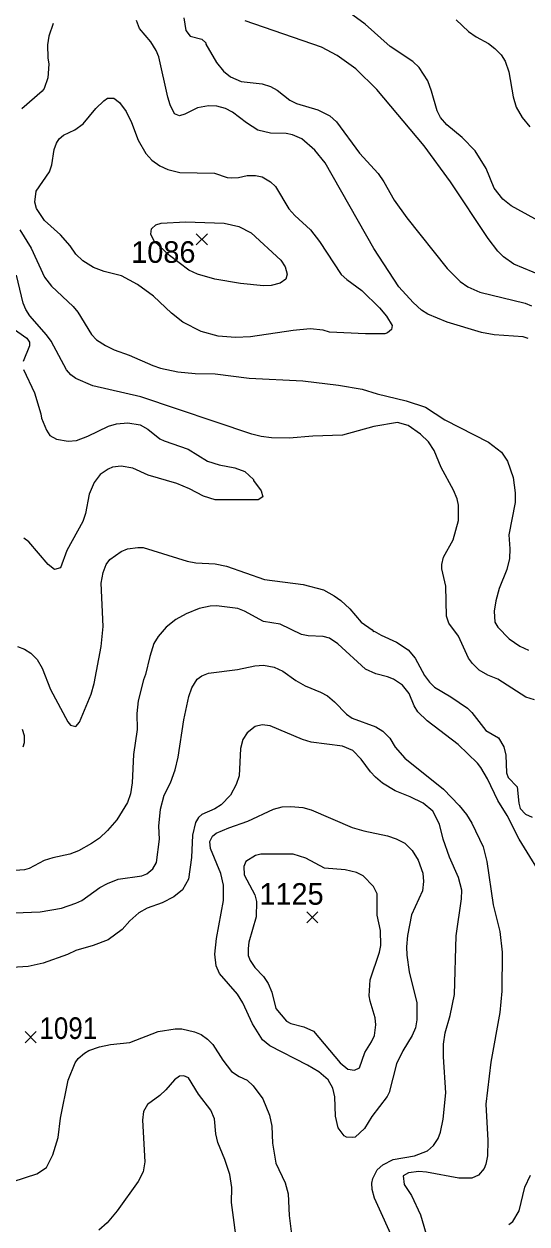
# Model space of a CAD drawing. Extents: x 265 to 291.4, y 7731.5 to 7759.6.
# Drawn here: x 278.013 to 279.875, y 7746.284 to 7750.728 of the extents above; entities that cross this region are included whole.
import ezdxf
from ezdxf.enums import TextEntityAlignment as Align

# ---------------------------------------------------------------- set-up
doc = ezdxf.new("R2010")
doc.units = 0
doc.header["$LTSCALE"] = 0.032
for name, color, linetype, lineweight in [('1', 7, 'Continuous', 25), ('2', 7, 'Continuous', 13), ('21', 7, 'Continuous', 25), ('61', 7, 'Continuous', 13)]:
    doc.layers.add(name, color=color, linetype=linetype, lineweight=lineweight)

msp = doc.modelspace()

# ---------------------------------------------------------------- linework, layer by layer
at = {"layer": '1'}
for points in [[(279.9701, 7749.7797), (279.8269, 7749.8386), (279.788, 7749.8656), (279.7672, 7749.8864), (279.7314, 7749.9333), (279.5922, 7750.1433), (279.4952, 7750.2769), (279.3194, 7750.4854), (279.2422, 7750.5617), (279.173, 7750.6118), (279.1142, 7750.642), (278.8326, 7750.7399)], [(277.9694, 7749.6032), (278.0236, 7749.565), (278.0339, 7749.5499), (278.0339, 7749.5356), (278.0108, 7749.4783)], [(278.0116, 7749.448), (278.0522, 7749.3621), (278.0761, 7749.2842), (278.0784, 7749.2683), (278.0967, 7749.2237), (278.1087, 7749.2038), (278.1341, 7749.1903), (278.1771, 7749.1831), (278.2073, 7749.1855), (278.2495, 7749.2014), (278.3267, 7749.2388), (278.3553, 7749.2476), (278.3982, 7749.2507), (278.4428, 7749.2428), (278.4714, 7749.2269), (278.516, 7749.1919), (278.5319, 7749.1839), (278.621, 7749.1537), (278.6926, 7749.1091), (278.7355, 7749.0956), (278.7944, 7749.0837), (278.831, 7749.0702), (278.8628, 7749.0415), (278.8628, 7749.0376), (278.8914, 7748.9994), (278.897, 7748.9763), (278.8803, 7748.9652), (278.7212, 7748.966), (278.6783, 7748.9795), (278.6258, 7749.0065), (278.5788, 7749.0264), (278.473, 7749.0566), (278.4157, 7749.0829), (278.3728, 7749.0901), (278.341, 7749.0861), (278.3251, 7749.0797), (278.2956, 7749.0598), (278.2725, 7749.0296), (278.255, 7748.9867), (278.2415, 7748.9151), (278.2312, 7748.8848), (278.1723, 7748.7782), (278.1484, 7748.7138), (278.1262, 7748.7082), (278.1023, 7748.7265), (278.0307, 7748.8101), (278.0132, 7748.8235)]]:
    msp.add_lwpolyline(points, dxfattribs=at)
msp.add_lwpolyline([(278.9376, 7747.8205), (278.9694, 7747.8284), (279.0012, 7747.83), (279.0458, 7747.826), (279.076, 7747.8173), (279.2287, 7747.752), (279.2717, 7747.7393), (279.3592, 7747.721), (279.391, 7747.7107), (279.4228, 7747.694), (279.4506, 7747.667), (279.4729, 7747.6312), (279.4896, 7747.5834), (279.492, 7747.5516), (279.488, 7747.5174), (279.4483, 7747.4291), (279.4331, 7747.3527), (279.4292, 7747.3098), (279.43, 7747.2796), (279.4387, 7747.2175), (279.4673, 7747.103), (279.4673, 7747.0393), (279.4626, 7747.0107), (279.4506, 7746.982), (279.4164, 7746.9248), (279.3926, 7746.877), (279.3655, 7746.7704), (279.3584, 7746.7561), (279.3011, 7746.6814), (279.2733, 7746.6368), (279.2391, 7746.6057), (279.2287, 7746.6034), (279.2072, 7746.6049), (279.1985, 7746.6105), (279.177, 7746.64), (279.1667, 7746.6829), (279.1635, 7746.7545), (279.1571, 7746.7864), (279.1388, 7746.8174), (279.1046, 7746.8476), (279.0625, 7746.8722), (278.9233, 7746.943), (278.8962, 7746.9661), (278.8596, 7747.025), (278.8238, 7747.103), (278.8031, 7747.1348), (278.7371, 7747.2111), (278.7244, 7747.2398), (278.7196, 7747.2827), (278.726, 7747.3416), (278.7514, 7747.4816), (278.7514, 7747.5389), (278.7419, 7747.5818), (278.7037, 7747.6741), (278.7013, 7747.7004), (278.7108, 7747.7203), (278.7252, 7747.7314), (278.7721, 7747.7513), (278.8421, 7747.7751)], close=True, dxfattribs=at)
at = {"layer": '2'}
for points in [[(279.9669, 7749.9715), (279.8174, 7750.0542), (279.7856, 7750.0789), (279.7545, 7750.1194), (279.7243, 7750.1926), (279.6837, 7750.2579), (279.6352, 7750.308), (279.5787, 7750.3549), (279.5549, 7750.3819), (279.5429, 7750.4058), (279.5223, 7750.479), (279.5079, 7750.5172), (279.4761, 7750.5665), (279.4523, 7750.5896), (279.3695, 7750.6452), (279.2765, 7750.7272), (279.2176, 7750.7709)], [(278.1214, 7750.7304), (278.1055, 7750.6826), (278.0999, 7750.6508), (278.1015, 7750.6031), (278.1055, 7750.5792), (278.1015, 7750.5283), (278.088, 7750.4893), (278.08, 7750.479), (278.0053, 7750.4137)], [(279.8802, 7749.5634), (279.8619, 7749.569), (279.7537, 7749.5769), (279.7076, 7749.5857), (279.5803, 7749.6238), (279.5087, 7749.6533), (279.4849, 7749.6684), (279.4538, 7749.6962), (279.4013, 7749.7551), (279.3083, 7749.8967), (279.1277, 7750.2133), (279.0903, 7750.261), (279.0418, 7750.3032), (279.0076, 7750.3175), (278.9837, 7750.3223), (278.9264, 7750.3239), (278.8787, 7750.335), (278.8373, 7750.3613), (278.7856, 7750.401), (278.7594, 7750.4145), (278.7276, 7750.4233), (278.6958, 7750.4249), (278.656, 7750.4177), (278.6083, 7750.3939), (278.5892, 7750.3875), (278.5701, 7750.3955), (278.5542, 7750.4281), (278.5454, 7750.4567), (278.512, 7750.6063), (278.5024, 7750.6301), (278.4825, 7750.662), (278.4412, 7750.7113), (278.4293, 7750.7415)], [(278.6051, 7750.7511), (278.613, 7750.7033), (278.6289, 7750.6826), (278.6719, 7750.6723), (278.6862, 7750.658), (278.6862, 7750.6532), (278.726, 7750.5856), (278.7514, 7750.5538), (278.7777, 7750.5323), (278.8167, 7750.5148), (278.8946, 7750.5068), (278.9264, 7750.4965)], [(279.6137, 7750.7431), (279.6583, 7750.7001), (279.6869, 7750.6802), (279.7331, 7750.6556), (279.7569, 7750.6373), (279.78, 7750.6142), (279.7943, 7750.5904), (279.8086, 7750.5506), (279.8237, 7750.4583), (279.8357, 7750.4201), (279.8579, 7750.3819), (279.8858, 7750.3469)], [(278.9264, 7750.4965), (278.9503, 7750.483), (278.998, 7750.4464), (279.0219, 7750.4336), (279.1015, 7750.4098), (279.146, 7750.3875), (279.1699, 7750.366)], [(279.1699, 7750.366), (279.2558, 7750.2499), (279.325, 7750.1743), (279.3457, 7750.1433), (279.3838, 7750.0749), (279.43, 7750.0097), (279.5803, 7749.8219), (279.6281, 7749.7742), (279.6567, 7749.7543), (279.7012, 7749.7352), (279.8683, 7749.6938), (279.8922, 7749.6843)], [(277.9973, 7749.9651), (278.0395, 7749.8983), (278.0896, 7749.7901), (278.115, 7749.7567), (278.1954, 7749.6811), (278.2121, 7749.6612), (278.2638, 7749.5777), (278.2821, 7749.5586), (278.3155, 7749.5371), (278.3473, 7749.5212), (278.403, 7749.5013), (278.4905, 7749.4631), (278.5192, 7749.4536), (278.5828, 7749.4393), (278.6464, 7749.4337), (278.7212, 7749.4329), (278.8469, 7749.4162), (279.0458, 7749.4059), (279.1778, 7749.3908), (279.2653, 7749.3749), (279.321, 7749.3581), (279.4276, 7749.3327)], [(278.1707, 7749.4472), (278.1135, 7749.5531), (278.0967, 7749.5769), (278.0347, 7749.6469), (278.0204, 7749.6708), (278.0108, 7749.6946), (277.9854, 7749.7981)], [(279.9033, 7748.2254), (279.8715, 7748.2349), (279.7673, 7748.3018), (279.7299, 7748.3161), (279.6989, 7748.3352), (279.6734, 7748.359), (279.6591, 7748.3789), (279.6225, 7748.4601), (279.5859, 7748.5094), (279.5779, 7748.5348), (279.5748, 7748.6462), (279.5596, 7748.7098), (279.5596, 7748.7257), (279.566, 7748.7528), (279.6018, 7748.818), (279.6225, 7748.8896), (279.6225, 7748.9453), (279.6169, 7748.9692), (279.6034, 7749.001), (279.5573, 7749.0853), (279.5318, 7749.1489), (279.5111, 7749.1808), (279.4809, 7749.2094), (279.4356, 7749.2404), (279.3958, 7749.2515), (279.3083, 7749.2372), (279.1921, 7749.2046), (279.0824, 7749.2014), (278.9949, 7749.1935), (278.9296, 7749.1951), (278.8914, 7749.1998), (278.8564, 7749.2086), (278.446, 7749.347), (278.2678, 7749.3884), (278.2049, 7749.4154), (278.1866, 7749.4289), (278.1707, 7749.4472)], [(279.4276, 7749.3327), (279.4992, 7749.3088), (279.5708, 7749.2619), (279.7331, 7749.1792), (279.7808, 7749.1418), (279.8031, 7749.1092), (279.8245, 7749.0487)], [(279.8245, 7749.0487), (279.8317, 7748.9914), (279.8317, 7748.9556), (279.8086, 7748.8355), (279.8118, 7748.7846), (279.8102, 7748.748), (279.8007, 7748.7082), (279.7728, 7748.6367), (279.7601, 7748.5921), (279.7537, 7748.5539), (279.7569, 7748.5126), (279.7673, 7748.4935), (279.8094, 7748.4505), (279.8492, 7748.4242), (279.881, 7748.4091)], [(277.9894, 7748.4219), (278.0148, 7748.4131), (278.0387, 7748.3972), (278.0617, 7748.3741), (278.08, 7748.3423), (278.1111, 7748.2628), (278.1755, 7748.1435), (278.185, 7748.1315), (278.2057, 7748.1259), (278.2192, 7748.1419), (278.2614, 7748.2453), (278.2725, 7748.285), (278.2988, 7748.4219), (278.306, 7748.4966), (278.2988, 7748.6573), (278.306, 7748.6971), (278.3179, 7748.7257), (278.3314, 7748.7448), (278.3728, 7748.7743), (278.3967, 7748.7838), (278.4348, 7748.7894), (278.4539, 7748.7886), (278.6178, 7748.7385)], [(278.6178, 7748.7385), (278.6496, 7748.7329), (278.7212, 7748.7281), (278.7626, 7748.7202), (278.9042, 7748.6708), (279.0474, 7748.6518), (279.1221, 7748.6327)], [(279.1221, 7748.6327), (279.1619, 7748.6104), (279.1858, 7748.5929), (279.2192, 7748.5619), (279.2621, 7748.5126), (279.3019, 7748.4847), (279.3067, 7748.4783), (279.3098, 7748.4791), (279.3353, 7748.464), (279.3926, 7748.4386), (279.4356, 7748.4107), (279.461, 7748.3789), (279.496, 7748.3153), (279.5143, 7748.2906), (279.5334, 7748.2715), (279.5931, 7748.2365), (279.6551, 7748.1943), (279.6718, 7748.1776), (279.7227, 7748.1116), (279.7697, 7748.0838), (279.7903, 7748.0504), (279.7967, 7748.0194), (279.7999, 7747.9541), (279.8062, 7747.9374), (279.8389, 7747.9024), (279.8452, 7747.8428), (279.8508, 7747.8229), (279.8699, 7747.8014), (279.8945, 7747.7903)], [(279.1205, 7748.46), (279.0649, 7748.4624), (279.041, 7748.4672), (278.9614, 7748.5054), (278.8994, 7748.5149), (278.8294, 7748.5531), (278.8055, 7748.5627), (278.726, 7748.573), (278.7021, 7748.5714), (278.6623, 7748.5627), (278.6138, 7748.5436), (278.5748, 7748.5229), (278.5398, 7748.4935), (278.5096, 7748.46), (278.4945, 7748.433), (278.4786, 7748.3853), (278.4635, 7748.3185), (278.4555, 7748.2994), (278.4364, 7748.2214), (278.4316, 7748.1737), (278.4324, 7748.1148), (278.4181, 7748.0225), (278.4141, 7747.9175), (278.407, 7747.8762), (278.3966, 7747.8444), (278.3569, 7747.7807), (278.3219, 7747.7409), (278.2924, 7747.7131), (278.263, 7747.6924), (278.2153, 7747.6662), (278.1835, 7747.6534), (278.1198, 7747.6399), (278.088, 7747.6296), (278.0323, 7747.6001), (278.0148, 7747.5954), (277.9265, 7747.589)], [(279.3815, 7748.3017), (279.3592, 7748.3105), (279.3162, 7748.3208), (279.2773, 7748.3383), (279.1746, 7748.4322), (279.1444, 7748.4537), (279.1205, 7748.46)], [(277.9782, 7747.4363), (278.0737, 7747.4402), (278.1516, 7747.4538), (278.2057, 7747.4713), (278.2272, 7747.4816), (278.294, 7747.5293), (278.3219, 7747.5452), (278.3617, 7747.5603), (278.4492, 7747.5731), (278.4682, 7747.5802), (278.4897, 7747.5985), (278.504, 7747.6224), (278.5144, 7747.7091), (278.5128, 7747.7568), (278.5183, 7747.8205), (278.5327, 7747.8714), (278.5557, 7747.9175), (278.5724, 7747.9653), (278.5844, 7748.013), (278.6051, 7748.1514), (278.6234, 7748.2373), (278.6345, 7748.2691), (278.6544, 7748.301), (278.6719, 7748.3137), (278.6958, 7748.324), (278.8039, 7748.3367), (278.8676, 7748.3503), (278.8994, 7748.3535), (278.9392, 7748.3463), (278.971, 7748.3312), (279.0195, 7748.2962), (279.0537, 7748.2763), (279.111, 7748.2532), (279.1365, 7748.2397), (279.1627, 7748.2174), (279.2072, 7748.1713), (279.2287, 7748.157), (279.3162, 7748.1244), (279.3417, 7748.1092), (279.3671, 7748.083), (279.387, 7748.0496), (279.4228, 7748.009), (279.566, 7747.8945), (279.6249, 7747.8332), (279.6511, 7747.7998), (279.671, 7747.768), (279.7132, 7747.6805), (279.7267, 7747.6264), (279.7498, 7747.4657), (279.7744, 7747.3671), (279.7832, 7747.2907), (279.7824, 7747.1459), (279.7752, 7747.0664), (279.7418, 7746.8834), (279.7227, 7746.7275), (279.7307, 7746.5923), (279.7291, 7746.5366), (279.7235, 7746.5048)], [(279.951, 7747.5389), (279.8468, 7747.7091), (279.8023, 7747.7966), (279.7673, 7747.8523), (279.7291, 7747.9319), (279.7044, 7747.9748), (279.6917, 7747.9907), (279.6201, 7748.0591), (279.5055, 7748.1474), (279.4713, 7748.1808), (279.4578, 7748.2023), (279.4395, 7748.2485), (279.4149, 7748.2795), (279.3815, 7748.3017)], [(279.5909, 7747.0564), (279.6066, 7747.1332), (279.6129, 7747.3512), (279.6336, 7747.488), (279.6344, 7747.5198), (279.6225, 7747.5675), (279.5891, 7747.6423), (279.5652, 7747.7091), (279.5517, 7747.7648), (279.527, 7747.8125), (279.4912, 7747.842), (279.4435, 7747.8658), (279.3878, 7747.8881), (279.3409, 7747.9167), (279.3146, 7747.9382), (279.2963, 7747.9581), (279.2621, 7748.005), (279.2303, 7748.0368), (279.1921, 7748.0535), (279.076, 7748.0679), (279.0442, 7748.0774), (278.9241, 7748.1283), (278.8946, 7748.1323), (278.8692, 7748.1267), (278.8397, 7748.1029), (278.8238, 7748.0782), (278.8151, 7748.0448), (278.8095, 7747.943), (278.7992, 7747.9112), (278.7777, 7747.8714), (278.7435, 7747.8356), (278.7196, 7747.8213), (278.6719, 7747.8006), (278.6592, 7747.7886), (278.6488, 7747.7712), (278.6369, 7747.7234), (278.6337, 7747.6407), (278.6218, 7747.5612), (278.5995, 7747.5214), (278.5685, 7747.4959), (278.5247, 7747.4728), (278.4698, 7747.453), (278.438, 7747.4363), (278.4046, 7747.4068), (278.3768, 7747.3742), (278.3251, 7747.336), (278.2694, 7747.3145), (278.2057, 7747.2962), (278.1739, 7747.2819), (278.0848, 7747.2501), (278.0291, 7747.2374), (277.9496, 7747.2326)], [(278.0108, 7748.0512), (278.0148, 7748.0671), (278.0156, 7748.091), (278.0076, 7748.1148)], [(279.3902, 7746.2057), (279.3107, 7746.3791), (279.3027, 7746.4109), (279.3011, 7746.4348), (279.3043, 7746.4523), (279.3202, 7746.4841), (279.3417, 7746.5031), (279.3799, 7746.523), (279.4594, 7746.5366), (279.5071, 7746.5549), (279.5294, 7746.5747), (279.5461, 7746.6002), (279.5557, 7746.6241), (279.5652, 7746.6718), (279.5748, 7746.7689), (279.5668, 7746.9025), (279.5668, 7746.9502), (279.5724, 7746.9916), (279.5909, 7747.0564)], [(278.096, 7746.4928), (278.1206, 7746.5398), (278.1397, 7746.6034), (278.1484, 7746.675), (278.1771, 7746.8166), (278.2033, 7746.8802), (278.2137, 7746.8961), (278.2376, 7746.9168), (278.2535, 7746.9256), (278.2932, 7746.9399), (278.333, 7746.9486), (278.4046, 7746.9558), (278.5096, 7746.9971), (278.5733, 7747.0067), (278.5971, 7747.0067), (278.6448, 7746.9956), (278.6687, 7746.9852), (278.6926, 7746.9685), (278.7125, 7746.9478), (278.7498, 7746.8898), (278.7816, 7746.8484), (278.8103, 7746.8293), (278.8389, 7746.8158), (278.862, 7746.7959), (278.897, 7746.7474), (278.9225, 7746.6861), (278.9304, 7746.6464), (278.9328, 7746.5827), (278.9455, 7746.5095), (278.9797, 7746.4363), (278.9909, 7746.395), (278.9948, 7746.3154), (279.0068, 7746.2168)], [(278.8047, 7746.1866), (278.7817, 7746.3632), (278.7824, 7746.4188), (278.7753, 7746.4666), (278.757, 7746.5223), (278.7315, 7746.5859), (278.7236, 7746.6177), (278.718, 7746.6734), (278.7045, 7746.7052), (278.6599, 7746.7641), (278.6218, 7746.8245), (278.6051, 7746.8325), (278.5892, 7746.8317), (278.5701, 7746.8174), (278.539, 7746.7808), (278.516, 7746.7593), (278.4706, 7746.7267), (278.4563, 7746.7004), (278.4523, 7746.6686), (278.4611, 7746.5143), (278.4539, 7746.4769), (278.4356, 7746.4411), (278.3577, 7746.3329), (278.3211, 7746.2876), (278.2901, 7746.2605)], [(279.7235, 7746.5048), (279.7163, 7746.4888), (279.6965, 7746.4642), (279.671, 7746.453), (279.6233, 7746.453), (279.504, 7746.4753), (279.4753, 7746.4777)], [(277.8247, 7746.3377), (277.8684, 7746.3886), (277.8979, 7746.4172), (277.9249, 7746.4308), (277.9735, 7746.4411), (278.061, 7746.4689), (278.096, 7746.4928)], [(279.4753, 7746.4777), (279.4371, 7746.4737), (279.4172, 7746.4618), (279.4204, 7746.43), (279.4475, 7746.3886), (279.4809, 7746.317), (279.5079, 7746.2247)], [(279.8078, 7746.282), (279.823, 7746.2931), (279.846, 7746.3329), (279.8675, 7746.4204), (279.889, 7746.465)]]:
    msp.add_lwpolyline(points, dxfattribs=at)
for points in [[(278.4338, 7749.7635), (278.3744, 7749.7957), (278.3107, 7749.8108), (278.271, 7749.8259), (278.2312, 7749.8506), (278.2057, 7749.876), (278.1842, 7749.9062), (278.1484, 7749.9476), (278.0896, 7750.0001), (278.0592, 7750.0442), (278.0538, 7750.0685), (278.0578, 7750.1091), (278.1071, 7750.1807), (278.1166, 7750.2069), (278.1254, 7750.2626), (278.1333, 7750.2865), (278.1429, 7750.3024), (278.1596, 7750.3167), (278.2018, 7750.3366), (278.2328, 7750.3581), (278.2797, 7750.4154), (278.3084, 7750.444), (278.3227, 7750.4527), (278.3457, 7750.4527), (278.3672, 7750.4376), (278.3911, 7750.4042), (278.411, 7750.3629), (278.4364, 7750.2976), (278.4643, 7750.2483), (278.4865, 7750.2236), (278.516, 7750.2022), (278.5462, 7750.1894), (278.5908, 7750.1783), (278.718, 7750.1759), (278.7658, 7750.16), (278.7817, 7750.1576), (278.8071, 7750.1592), (278.8389, 7750.1664), (278.8708, 7750.1672), (278.8946, 7750.1616), (278.9264, 7750.1433), (278.9439, 7750.1258), (278.994, 7750.0439), (279.0163, 7750.0184), (279.0744, 7749.9651), (279.1078, 7749.9222), (279.1881, 7749.8004), (279.208, 7749.7814), (279.2637, 7749.7408), (279.3297, 7749.6771), (279.3552, 7749.6453), (279.3759, 7749.6111), (279.3743, 7749.596), (279.3592, 7749.5841), (279.3496, 7749.5809), (279.2781, 7749.5801), (279.1444, 7749.5872), (279.1205, 7749.5944), (279.0728, 7749.5992), (279.0092, 7749.5928), (278.8517, 7749.5697), (278.796, 7749.5674), (278.7323, 7749.5713), (278.6687, 7749.5888), (278.6011, 7749.6238), (278.5597, 7749.6572), (278.4929, 7749.7201)], [(278.6238, 7749.8167), (278.552, 7749.8711), (278.4949, 7749.9242), (278.4825, 7749.9492), (278.4849, 7749.9699), (278.5016, 7749.9842), (278.5207, 7749.9906), (278.6114, 7749.9953), (278.7546, 7749.9906), (278.8087, 7749.9778), (278.8549, 7749.9548), (278.9646, 7749.8529), (278.9805, 7749.8283), (278.9877, 7749.8012), (278.9821, 7749.7829), (278.9614, 7749.7686), (278.928, 7749.7591), (278.8994, 7749.7583), (278.8151, 7749.767), (278.7196, 7749.7829), (278.656, 7749.802)], [(279.2947, 7747.1093), (279.2916, 7747.1284), (279.2947, 7747.1873), (279.3297, 7747.2907), (279.3345, 7747.3146), (279.3329, 7747.3702), (279.321, 7747.4275), (279.321, 7747.5063), (279.3067, 7747.5341), (279.2685, 7747.5731), (279.2446, 7747.5858), (279.2017, 7747.5954), (279.1253, 7747.6017), (279.0569, 7747.6383), (279.0092, 7747.6534), (278.8899, 7747.6534), (278.8708, 7747.6486), (278.835, 7747.6264), (278.827, 7747.6073), (278.8278, 7747.5771), (278.8676, 7747.5023), (278.8739, 7747.4784), (278.8731, 7747.4212), (278.8461, 7747.3273), (278.8429, 7747.3034), (278.8437, 7747.278), (278.8509, 7747.2589), (278.8676, 7747.2334), (278.8994, 7747.2), (278.9177, 7747.1746), (278.9304, 7747.1427), (278.9455, 7747.0815), (278.9853, 7747.0345), (279.0012, 7747.0258), (279.049, 7747.0139), (279.0855, 7746.9979), (279.1834, 7746.881), (279.2128, 7746.8571), (279.2367, 7746.8532), (279.255, 7746.8619), (279.2757, 7746.9184), (279.3003, 7746.9582), (279.3107, 7746.982), (279.3162, 7747.0218), (279.3138, 7747.0473)]]:
    msp.add_lwpolyline(points, close=True, dxfattribs=at)
at = {"layer": '21'}
for p, q in [((278.6512, 7749.9512), (278.6924, 7749.91)), ((278.6924, 7749.9512), (278.6512, 7749.91)), ((279.06, 7747.4403), (279.1012, 7747.3991)), ((279.1012, 7747.4403), (279.06, 7747.3991)), ((278.0175, 7746.9961), (278.0587, 7746.9549)), ((278.0587, 7746.9961), (278.0175, 7746.9549))]:
    msp.add_line(p, q, dxfattribs=at)

# ---------------------------------------------------------------- texts
at = {"layer": '61'}
for s, p in [('1086', (278.5292, 7749.8434)), ('1125', (279.0036, 7747.466))]:
    msp.add_text(s, height=0.08, dxfattribs=at).set_placement(p, align=Align.CENTER)
at = {"layer": '61', "width": 0.9}
msp.add_text('1091', height=0.08, dxfattribs=at).set_placement((278.1773, 7746.9689), align=Align.CENTER)

doc.saveas('drawing.dxf')
